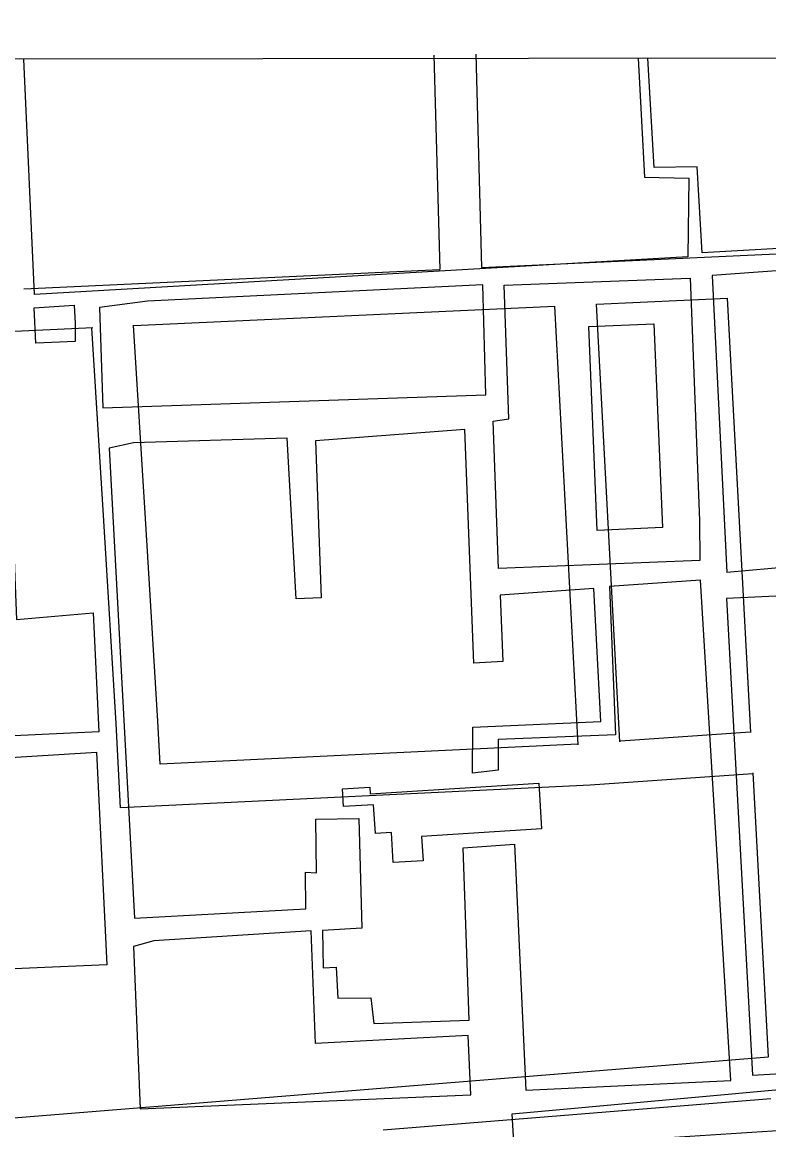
# Model space of a CAD drawing. Extents: x 3313447 to 3351316, y 703786 to 729172.
# Drawn here: x 3330753 to 3331290, y 726601 to 727397 of the extents above; entities that cross this region are included whole.
import ezdxf

# ---------------------------------------------------------------- set-up
doc = ezdxf.new("R2010")
doc.units = 0
for name, color, linetype in [('V-BLDG-OTLN', 7, 'Continuous'), ('V-GRID-FRAM', 7, 'Continuous'), ('V-ROAD-CNTR', 7, 'Continuous'), ('V-UTIL-LINE', 7, 'Continuous')]:
    doc.layers.add(name, color=color, linetype=linetype)

msp = doc.modelspace()

# ---------------------------------------------------------------- linework, layer by layer
at = {"layer": 'V-BLDG-OTLN'}
for points in [[(3331160.17, 727178.06), (3331206.98, 727180.02), (3331213.11, 727033.6), (3331166.29, 727031.64)], [(3331126.23, 726817.16), (3331039.99, 726811.77), (3331041.08, 726794.28), (3331019.7, 726792.95), (3331018.35, 726814.6), (3331006.82, 726813.88), (3331005.53, 726834.54), (3330984, 726833.19), (3330983.21, 726845.98), (3331002.82, 726847.21), (3331003.12, 726842.41), (3331124.18, 726849.97)]]:
    msp.add_lwpolyline(points, close=True, dxfattribs=at)
at = {"layer": 'V-GRID-FRAM'}
msp.add_lwpolyline([(3317576.91, 727351.01), (3317595.43, 709166.01), (3349105.76, 709211.84), (3349071.38, 727396.82), (3317576.91, 727351.01)], dxfattribs=at)
at = {"layer": 'V-ROAD-CNTR'}
for points in [[(3331048.92, 727373.06), (3331053.11, 727219.02)], [(3331078.91, 727373.87), (3331083.08, 727220.41)], [(3331083.08, 727220.41), (3331573.87, 727243.25)], [(3330754.25, 727205.11), (3331053.11, 727219.02)], [(3331165.74, 727194.22), (3331259.79, 727198.6)], [(3331276.7, 726886.42), (3331259.79, 727198.6)], [(3330833.26, 727178.75), (3331135.78, 727192.83)], [(3331152.5, 726877.44), (3331135.78, 727192.83)], [(3331182.42, 726879.65), (3331165.74, 727194.22)], [(3330603.77, 727168.07), (3330803.88, 727177.38)], [(3331278.15, 726856.63), (3331161.19, 726848.5), (3330823.75, 726832.28), (3330820.52, 726892.81), (3330811.68, 727038.44), (3330802.98, 727177.1)], [(3331152.32, 726878.11), (3330852.11, 726863.68), (3330850.47, 726894.51), (3330841.62, 727040.29), (3330832.92, 727178.98)], [(3331276.07, 726886.56), (3331183.01, 726880.09)], [(3331289.32, 726653.28), (3331278.26, 726857.53)], [(3330639.91, 726600.93), (3331289.32, 726653.28)], [(3331012.48, 726600.87), (3331290.95, 726623.31)]]:
    msp.add_lwpolyline(points, dxfattribs=at)
at = {"layer": 'V-UTIL-LINE'}
for p, q in [((3330843.17, 727196.44), (3330808.47, 727191.8)), ((3330790.45, 727193.56), (3330791.09, 727180.29)), ((3330832.96, 727094.46), (3330815.6, 727090.78)), ((3331239.79, 727038.66), (3331240.03, 727010.09)), ((3331393.53, 727013.13), (3331259.28, 727001.47)), ((3330847.71, 726736.69), (3330833.08, 726732.66))]:
    msp.add_line(p, q, dxfattribs=at)
for points in [[(3331195.62, 727370.82), (3331200.14, 727285.47), (3331232.04, 727284.72), (3331231.21, 727228.19), (3330761.78, 727201.06), (3330754.11, 727370.17)], [(3331568.31, 727347.05), (3331577.16, 727348.92), (3331580.29, 727249.73), (3331442.55, 727240.42), (3331441.06, 727265.06), (3331409.78, 727262.64), (3331410.65, 727240.53), (3331241.64, 727231), (3331238.06, 727292.92), (3331207.11, 727292.39), (3331202.7, 727370.83)], [(3331393.53, 727013.13), (3331384.38, 727224.58), (3331248.79, 727214.72), (3331259.28, 727001.47)], [(3331240.03, 727010.09), (3331095.16, 727004.13), (3331091.44, 727110.23), (3331102.67, 727111.9), (3331099.26, 727207.8), (3331232.9, 727212.78), (3331239.79, 727038.66)], [(3330808.47, 727191.8), (3330810.94, 727119.7), (3331086.06, 727128.95), (3331083.96, 727208.19), (3330843.17, 727196.44)], [(3330791.09, 727180.29), (3330791.04, 727167.37), (3330762.82, 727166.11), (3330761.55, 727191.62), (3330790.45, 727193.56)], [(3330815.6, 727090.78), (3330833.83, 726753.06), (3330956.94, 726759.78), (3330956.69, 726785.96), (3330964.51, 726785.6), (3330963.96, 726824.02), (3330994.91, 726824.6), (3330997.02, 726745.7), (3330968.79, 726744.1), (3330969.38, 726717.23), (3330978.56, 726717.88), (3330979.84, 726695.44), (3331003.65, 726695.69), (3331005.62, 726677.33), (3331074.32, 726679.81), (3331069.98, 726803.6), (3331106.72, 726806.19), (3331114.95, 726629.34), (3331262.21, 726636.32), (3331240.32, 726995.81), (3331175.02, 726991.28), (3331179.42, 726884.83), (3331095.07, 726881.38), (3331095, 726859.28), (3331076.63, 726857.3), (3331076.74, 726890.28), (3331168.91, 726894.39), (3331163.79, 726989.95), (3331096.45, 726985.08), (3331098.33, 726937.47), (3331077.58, 726936.18), (3331071.02, 727104.18), (3330963.88, 727096.05), (3330967.91, 726983.15), (3330949.89, 726982.53), (3330943.48, 727097.82), (3330832.96, 727094.46)], [(3330627.79, 726956.43), (3330623.6, 727024.11), (3330746.39, 727034.91), (3330748.88, 726967.58), (3330803.98, 726972.49), (3330808.1, 726886.78), (3330629.9, 726878.56)], [(3331401.08, 726989.32), (3331259.21, 726982.62), (3331277.79, 726640.07), (3331413.82, 726648.13)], [(3330632.07, 726861.47), (3330806.45, 726872.24), (3330813.82, 726719.35), (3330635.66, 726711.75)], [(3330833.08, 726732.66), (3330837.78, 726616.02), (3331075.5, 726626.08), (3331073.6, 726668.59), (3330963.75, 726662.85), (3330960.63, 726743.79), (3330847.71, 726736.69)], [(3331321.94, 726601.77), (3331106.65, 726587.89), (3331105.03, 726612.38), (3331320.68, 726632.04)]]:
    msp.add_lwpolyline(points, dxfattribs=at)

doc.saveas('drawing.dxf')
